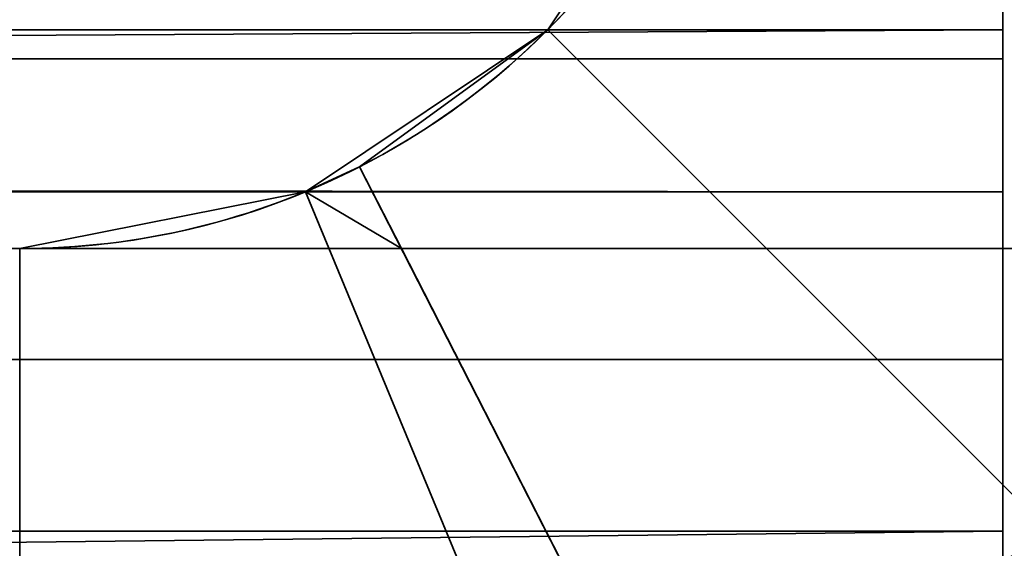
# Model space of a CAD drawing. Header units: millimetres. Extents: x -603 to 3703, y -120 to 249.
# Tile 313 of 656: x 409.42 to 411.5, y 16.17 to 17.28. Entities that reach past the tile are written whole.
import ezdxf

# ---------------------------------------------------------------- set-up
doc = ezdxf.new("R2010")
doc.units = ezdxf.units.MM
doc.layers.add('151', color=7, linetype='Continuous', true_color=0xffffff)

# ---------------------------------------------------------------- blocks, each defined once
blk = doc.blocks.new('UG_SURFACE_001')
at = {"layer": '151', "color": 252, "linetype": 'Continuous', "lineweight": 35}
for points in [[(602.5, -30, 2213.0001), (602.5, 229.8, 2213.0001), (-602.5, 229.8, 2213.0001), (-602.5, -30, 2213.0001)], [(-452.5, -30, 2063), (-452.5, 229.8, 2063), (452.5, 229.8, 2063), (452.5, -30, 2063)]]:
    blk.add_3dface(points, dxfattribs=at)
blk = doc.blocks.new('UG_SURFACE_054')
at = {"layer": '151', "color": 41, "linetype": 'Continuous', "lineweight": 35}
for points in [[(410, 18.3, 2018.5001), (408.5, 16.8, 2017), (403, 16.8, 2011.4999), (403, 18.8, 2011.4999)], [(408.5, 16.8, 2017), (410, 18.3, 2018.5001), (-410, 18.3, 2018.5001), (-408.5, 16.8, 2017)]]:
    blk.add_3dface(points, dxfattribs=at)
blk = doc.blocks.new('UG_SURFACE_065')
at = {"layer": '151', "color": 41, "linetype": 'Continuous', "lineweight": 35}
for points in [[(410, 18.3, -5), (408.5, 16.8, -5), (403, 16.8, -5), (403, 18.8, -5)], [(403, 18.8, 2011.4999), (403, 16.8, 2011.4999), (408.5, 16.8, 2017), (410, 18.3, 2018.5001)], [(408.5, 16.8, -5), (410, 18.3, -5), (410, 18.3, 2018.5001), (408.5, 16.8, 2017)]]:
    blk.add_3dface(points, dxfattribs=at)
blk = doc.blocks.new('UG_SURFACE_069')
at = {"layer": '151', "color": 252, "linetype": 'Continuous', "lineweight": 35}
for points in [[(360.2, 17.2013, 2020.7655), (411.5, 17.2013, 2020.7655), (411.5, 18.38, 2020.9999), (360.2, 18.38, 2020.9999)], [(411.5, 18.38, 2020.9999), (411.5, 17.2013, 2020.7655), (411.5, 17.7754, 2019.3796), (411.5, 18.38, 2019.5)], [(360.2, 17.7754, 2019.3796), (411.5, 17.7754, 2019.3796), (411.5, 17.2628, 2019.0372), (360.2, 17.2628, 2019.0372)], [(411.5, 17.2013, 2020.7655), (411.5, 16.2021, 2020.098), (411.5, 17.2628, 2019.0372), (411.5, 17.7754, 2019.3796)], [(360.2, 16.9732, 2018.6391), (411.5, 17.2628, 2019.0372), (411.5, 16.9203, 2018.5246)], [(360.2, 16.9732, 2018.6391), (360.2, 17.2628, 2019.0372), (411.5, 17.2628, 2019.0372)], [(411.5, 16.9203, 2018.5246), (411.5, 17.2628, 2019.0372), (411.5, 16.2021, 2020.098), (411.5, 15.5345, 2019.0988)], [(360.2, 16.2021, 2020.098), (411.5, 16.2021, 2020.098), (411.5, 17.2013, 2020.7655), (360.2, 17.2013, 2020.7655)], [(411.5, 16.9203, 2018.5246), (357.7, 16.9203, 2018.5246), (360.2, 16.9732, 2018.6391)], [(411.5, 16.8, 2017.92), (357.7, 16.8, 2017.92), (357.7, 16.9203, 2018.5246), (411.5, 16.9203, 2018.5246)], [(411.5, 16.8, 2017.92), (411.5, 16.9203, 2018.5246), (411.5, 15.5345, 2019.0988), (411.5, 15.3, 2017.92)], [(357.7, 16.8, 2017.92), (411.5, 16.8, 2017.92), (360.2, 16.8, 2015.9006)], [(411.5, 16.8, 2017.92), (411.5, 16.8, 2012.5799), (360.2, 16.8, 2012.5799), (360.2, 16.8, 2015.9006)], [(360.2, 16.8, 2012.5799), (411.5, 16.8, 2012.5799), (411.5, 16.5655, 2011.4014), (360.2, 16.5655, 2011.4014)], [(411.5, 15.3, 2017.92), (411.5, 15.3, 2012.5799), (411.5, 16.8, 2012.5799), (411.5, 16.8, 2017.92)], [(411.5, 15.3, 2012.5799), (411.5, 15.1797, 2011.9753), (411.5, 16.5655, 2011.4014), (411.5, 16.8, 2012.5799)], [(360.2, 16.5655, 2011.4014), (411.5, 16.5655, 2011.4014), (411.5, 15.8979, 2010.4022), (360.2, 15.8979, 2010.4022)], [(411.5, 15.8979, 2010.4022), (411.5, 16.5655, 2011.4014), (411.5, 15.1797, 2011.9753), (411.5, 14.8372, 2011.4627)], [(411.5, 16.2021, 2020.098), (360.2, 16.2021, 2020.098), (360.2, 15.6376, 2019.3219)], [(360.2, 15.6376, 2019.3219), (411.5, 15.5345, 2019.0988), (411.5, 16.2021, 2020.098)]]:
    blk.add_3dface(points, dxfattribs=at)
blk = doc.blocks.new('UG_SURFACE_070')
at = {"layer": '151', "color": 252, "linetype": 'Continuous', "lineweight": 35}
for points in [[(412.5, 18.38, 79.2), (412.2655, 17.2013, 79.2), (410.8797, 17.7754, 79.2), (411, 18.38, 79.2)], [(411, 18.38, 372.8), (410.8797, 17.7754, 372.8), (412.2655, 17.2013, 372.8), (412.5, 18.38, 372.8)], [(412.5, 18.38, 389.2), (412.2655, 17.2013, 389.2), (410.8797, 17.7754, 389.2), (411, 18.38, 389.2)], [(411, 18.38, 682.8), (410.8797, 17.7754, 682.8), (412.2655, 17.2013, 682.8), (412.5, 18.38, 682.8)], [(412.5, 18.38, 699.2), (412.2655, 17.2013, 699.2), (410.8797, 17.7754, 699.2), (411, 18.38, 699.2)], [(411, 18.38, 992.8), (410.8797, 17.7754, 992.8), (412.2655, 17.2013, 992.8), (412.5, 18.38, 992.8)], [(412.5, 18.38, 1009.2), (412.2655, 17.2013, 1009.2), (410.8797, 17.7754, 1009.2), (411, 18.38, 1009.2)], [(411, 18.38, 1302.8001), (410.8797, 17.7754, 1302.8001), (412.2655, 17.2013, 1302.8001), (412.5, 18.38, 1302.8001)], [(412.5, 18.38, 1319.2), (412.2655, 17.2013, 1319.2), (410.8797, 17.7754, 1319.2), (411, 18.38, 1319.2)], [(411, 18.38, 1612.8), (410.8797, 17.7754, 1612.8), (412.2655, 17.2013, 1612.8), (412.5, 18.38, 1612.8)], [(412.5, 18.38, 1629.2), (412.2655, 17.2013, 1629.2), (410.8797, 17.7754, 1629.2), (411, 18.38, 1629.2)], [(411, 18.38, 1922.7999), (410.8797, 17.7754, 1922.7999), (412.2655, 17.2013, 1922.7999), (412.5, 18.38, 1922.7999)], [(412.5, 18.38, 1939.2), (412.2655, 17.2013, 1939.2), (410.8797, 17.7754, 1939.2), (411, 18.38, 1939.2)], [(411, 18.38, 62.8), (410.8797, 17.7754, 62.8), (412.2655, 17.2013, 62.8), (412.5, 18.38, 62.8)], [(411, 18.38, 2009.0001), (410.8797, 17.7754, 2009.0001), (412.2655, 17.2013, 2009.0001), (412.5, 18.38, 2009.0001)], [(412.5, 18.38, -7), (412.2655, 17.2013, -7), (410.8797, 17.7754, -7), (411, 18.38, -7)], [(410.5372, 17.2628, 79.2), (410.8797, 17.7754, 79.2), (412.2655, 17.2013, 79.2), (411.5979, 16.2021, 79.2)], [(411.5979, 16.2021, 372.8), (412.2655, 17.2013, 372.8), (410.8797, 17.7754, 372.8), (410.5372, 17.2628, 372.8)], [(410.5372, 17.2628, 389.2), (410.8797, 17.7754, 389.2), (412.2655, 17.2013, 389.2), (411.5979, 16.2021, 389.2)], [(411.5979, 16.2021, 682.8), (412.2655, 17.2013, 682.8), (410.8797, 17.7754, 682.8), (410.5372, 17.2628, 682.8)], [(410.5372, 17.2628, 699.2), (410.8797, 17.7754, 699.2), (412.2655, 17.2013, 699.2), (411.5979, 16.2021, 699.2)], [(411.5979, 16.2021, 992.8), (412.2655, 17.2013, 992.8), (410.8797, 17.7754, 992.8), (410.5372, 17.2628, 992.8)], [(410.5372, 17.2628, 1009.2), (410.8797, 17.7754, 1009.2), (412.2655, 17.2013, 1009.2), (411.5979, 16.2021, 1009.2)], [(411.5979, 16.2021, 1302.8001), (412.2655, 17.2013, 1302.8001), (410.8797, 17.7754, 1302.8001), (410.5372, 17.2628, 1302.8001)], [(410.5372, 17.2628, 1319.2), (410.8797, 17.7754, 1319.2), (412.2655, 17.2013, 1319.2), (411.5979, 16.2021, 1319.2)], [(411.5979, 16.2021, 1612.8), (412.2655, 17.2013, 1612.8), (410.8797, 17.7754, 1612.8), (410.5372, 17.2628, 1612.8)], [(410.5372, 17.2628, 1629.2), (410.8797, 17.7754, 1629.2), (412.2655, 17.2013, 1629.2), (411.5979, 16.2021, 1629.2)], [(411.5979, 16.2021, 1922.7999), (412.2655, 17.2013, 1922.7999), (410.8797, 17.7754, 1922.7999), (410.5372, 17.2628, 1922.7999)], [(410.5372, 17.2628, 1939.2), (410.8797, 17.7754, 1939.2), (412.2655, 17.2013, 1939.2), (411.5979, 16.2021, 1939.2)], [(411.5979, 16.2021, 62.8), (412.2655, 17.2013, 62.8), (410.8797, 17.7754, 62.8), (410.5372, 17.2628, 62.8)], [(410.5372, 17.2628, 1939.2), (410.5372, 17.2628, 2009.0001), (410.8797, 17.7754, 2009.0001), (410.8797, 17.7754, 1939.2)], [(410.8797, 17.7754, 62.8), (410.8797, 17.7754, -7), (410.5372, 17.2628, -7), (410.5372, 17.2628, 62.8)], [(410.5372, 17.2628, 1629.2), (410.5372, 17.2628, 1686.42), (410.8797, 17.7754, 1686.42), (410.8797, 17.7754, 1629.2)], [(410.8797, 17.7754, 1922.7999), (410.8797, 17.7754, 1865.58), (410.5372, 17.2628, 1865.58), (410.5372, 17.2628, 1922.7999)], [(410.5372, 17.2628, 1686.42), (410.5372, 17.2628, 1746.14), (410.8797, 17.7754, 1746.14), (410.8797, 17.7754, 1686.42)], [(410.5372, 17.2628, 1746.14), (410.5372, 17.2628, 1805.86), (410.8797, 17.7754, 1805.86), (410.8797, 17.7754, 1746.14)], [(410.5372, 17.2628, 1805.86), (410.5372, 17.2628, 1865.58), (410.8797, 17.7754, 1865.58), (410.8797, 17.7754, 1805.86)], [(410.5372, 17.2628, 1319.2), (410.5372, 17.2628, 1376.42), (410.8797, 17.7754, 1376.42), (410.8797, 17.7754, 1319.2)], [(410.8797, 17.7754, 1612.8), (410.8797, 17.7754, 1555.58), (410.5372, 17.2628, 1555.58), (410.5372, 17.2628, 1612.8)], [(410.5372, 17.2628, 1376.42), (410.5372, 17.2628, 1436.1399), (410.8797, 17.7754, 1436.1399), (410.8797, 17.7754, 1376.42)], [(410.5372, 17.2628, 1436.1399), (410.5372, 17.2628, 1495.86), (410.8797, 17.7754, 1495.86), (410.8797, 17.7754, 1436.1399)], [(410.5372, 17.2628, 1495.86), (410.5372, 17.2628, 1555.58), (410.8797, 17.7754, 1555.58), (410.8797, 17.7754, 1495.86)], [(410.5372, 17.2628, 1009.2), (410.5372, 17.2628, 1066.42), (410.8797, 17.7754, 1066.42), (410.8797, 17.7754, 1009.2)], [(410.8797, 17.7754, 1302.8001), (410.8797, 17.7754, 1245.58), (410.5372, 17.2628, 1245.58), (410.5372, 17.2628, 1302.8001)], [(410.5372, 17.2628, 1066.42), (410.5372, 17.2628, 1126.14), (410.8797, 17.7754, 1126.14), (410.8797, 17.7754, 1066.42)], [(410.5372, 17.2628, 1126.14), (410.5372, 17.2628, 1185.86), (410.8797, 17.7754, 1185.86), (410.8797, 17.7754, 1126.14)], [(410.5372, 17.2628, 1185.86), (410.5372, 17.2628, 1245.58), (410.8797, 17.7754, 1245.58), (410.8797, 17.7754, 1185.86)], [(410.5372, 17.2628, 699.2), (410.5372, 17.2628, 756.42), (410.8797, 17.7754, 756.42), (410.8797, 17.7754, 699.2)], [(410.8797, 17.7754, 992.8), (410.8797, 17.7754, 935.58), (410.5372, 17.2628, 935.58), (410.5372, 17.2628, 992.8)], [(410.5372, 17.2628, 756.42), (410.5372, 17.2628, 816.14), (410.8797, 17.7754, 816.14), (410.8797, 17.7754, 756.42)], [(410.5372, 17.2628, 816.14), (410.5372, 17.2628, 875.86), (410.8797, 17.7754, 875.86), (410.8797, 17.7754, 816.14)], [(410.5372, 17.2628, 875.86), (410.5372, 17.2628, 935.58), (410.8797, 17.7754, 935.58), (410.8797, 17.7754, 875.86)], [(410.5372, 17.2628, 389.2), (410.5372, 17.2628, 446.42), (410.8797, 17.7754, 446.42), (410.8797, 17.7754, 389.2)], [(410.8797, 17.7754, 682.8), (410.8797, 17.7754, 625.58), (410.5372, 17.2628, 625.58), (410.5372, 17.2628, 682.8)], [(410.5372, 17.2628, 446.42), (410.5372, 17.2628, 506.14), (410.8797, 17.7754, 506.14), (410.8797, 17.7754, 446.42)], [(410.5372, 17.2628, 506.14), (410.5372, 17.2628, 565.86), (410.8797, 17.7754, 565.86), (410.8797, 17.7754, 506.14)], [(410.5372, 17.2628, 565.86), (410.5372, 17.2628, 625.58), (410.8797, 17.7754, 625.58), (410.8797, 17.7754, 565.86)], [(410.5372, 17.2628, 79.2), (410.5372, 17.2628, 136.42), (410.8797, 17.7754, 136.42), (410.8797, 17.7754, 79.2)], [(410.8797, 17.7754, 372.8), (410.8797, 17.7754, 315.58), (410.5372, 17.2628, 315.58), (410.5372, 17.2628, 372.8)], [(410.5372, 17.2628, 136.42), (410.5372, 17.2628, 196.14), (410.8797, 17.7754, 196.14), (410.8797, 17.7754, 136.42)], [(410.5372, 17.2628, 196.14), (410.5372, 17.2628, 255.86), (410.8797, 17.7754, 255.86), (410.8797, 17.7754, 196.14)], [(410.5372, 17.2628, 255.86), (410.5372, 17.2628, 315.58), (410.8797, 17.7754, 315.58), (410.8797, 17.7754, 255.86)], [(410.8797, 17.7754, 2009.0001), (410.5372, 17.2628, 2009.0001), (411.5979, 16.2021, 2009.0001), (412.2655, 17.2013, 2009.0001)], [(412.2655, 17.2013, -7), (411.5979, 16.2021, -7), (410.5372, 17.2628, -7), (410.8797, 17.7754, -7)], [(410.1392, 16.9732, 1939.2), (410.0246, 16.9203, 2009.0001), (410.5372, 17.2628, 2009.0001)], [(410.1392, 16.9732, 62.8), (410.5372, 17.2628, -7), (410.0246, 16.9203, -7)], [(410.1392, 16.9732, 1922.7999), (410.5372, 17.2628, 1865.58), (410.0246, 16.9203, 1865.58)], [(410.1392, 16.9732, 1629.2), (410.0246, 16.9203, 1686.42), (410.5372, 17.2628, 1686.42)], [(410.0246, 16.9203, 1686.42), (410.0246, 16.9203, 1746.14), (410.5372, 17.2628, 1746.14), (410.5372, 17.2628, 1686.42)], [(410.0246, 16.9203, 1746.14), (410.0246, 16.9203, 1805.86), (410.5372, 17.2628, 1805.86), (410.5372, 17.2628, 1746.14)], [(410.0246, 16.9203, 1805.86), (410.0246, 16.9203, 1865.58), (410.5372, 17.2628, 1865.58), (410.5372, 17.2628, 1805.86)], [(410.1392, 16.9732, 1612.8), (410.5372, 17.2628, 1555.58), (410.0246, 16.9203, 1555.58)], [(410.1392, 16.9732, 1319.2), (410.0246, 16.9203, 1376.42), (410.5372, 17.2628, 1376.42)], [(410.0246, 16.9203, 1376.42), (410.0246, 16.9203, 1436.1399), (410.5372, 17.2628, 1436.1399), (410.5372, 17.2628, 1376.42)], [(410.0246, 16.9203, 1436.1399), (410.0246, 16.9203, 1495.86), (410.5372, 17.2628, 1495.86), (410.5372, 17.2628, 1436.1399)], [(410.0246, 16.9203, 1495.86), (410.0246, 16.9203, 1555.58), (410.5372, 17.2628, 1555.58), (410.5372, 17.2628, 1495.86)], [(410.1392, 16.9732, 1302.8001), (410.5372, 17.2628, 1245.58), (410.0246, 16.9203, 1245.58)], [(410.1392, 16.9732, 1009.2), (410.0246, 16.9203, 1066.42), (410.5372, 17.2628, 1066.42)], [(410.0246, 16.9203, 1066.42), (410.0246, 16.9203, 1126.14), (410.5372, 17.2628, 1126.14), (410.5372, 17.2628, 1066.42)], [(410.0246, 16.9203, 1126.14), (410.0246, 16.9203, 1185.86), (410.5372, 17.2628, 1185.86), (410.5372, 17.2628, 1126.14)], [(410.0246, 16.9203, 1185.86), (410.0246, 16.9203, 1245.58), (410.5372, 17.2628, 1245.58), (410.5372, 17.2628, 1185.86)], [(410.1392, 16.9732, 992.8), (410.5372, 17.2628, 935.58), (410.0246, 16.9203, 935.58)], [(410.1392, 16.9732, 699.2), (410.0246, 16.9203, 756.42), (410.5372, 17.2628, 756.42)], [(410.0246, 16.9203, 756.42), (410.0246, 16.9203, 816.14), (410.5372, 17.2628, 816.14), (410.5372, 17.2628, 756.42)], [(410.0246, 16.9203, 816.14), (410.0246, 16.9203, 875.86), (410.5372, 17.2628, 875.86), (410.5372, 17.2628, 816.14)], [(410.0246, 16.9203, 875.86), (410.0246, 16.9203, 935.58), (410.5372, 17.2628, 935.58), (410.5372, 17.2628, 875.86)], [(410.1392, 16.9732, 682.8), (410.5372, 17.2628, 625.58), (410.0246, 16.9203, 625.58)], [(410.1392, 16.9732, 389.2), (410.0246, 16.9203, 446.42), (410.5372, 17.2628, 446.42)], [(410.0246, 16.9203, 446.42), (410.0246, 16.9203, 506.14), (410.5372, 17.2628, 506.14), (410.5372, 17.2628, 446.42)], [(410.0246, 16.9203, 506.14), (410.0246, 16.9203, 565.86), (410.5372, 17.2628, 565.86), (410.5372, 17.2628, 506.14)], [(410.0246, 16.9203, 565.86), (410.0246, 16.9203, 625.58), (410.5372, 17.2628, 625.58), (410.5372, 17.2628, 565.86)], [(410.1392, 16.9732, 372.8), (410.5372, 17.2628, 315.58), (410.0246, 16.9203, 315.58)], [(410.1392, 16.9732, 79.2), (410.0246, 16.9203, 136.42), (410.5372, 17.2628, 136.42)], [(410.0246, 16.9203, 136.42), (410.0246, 16.9203, 196.14), (410.5372, 17.2628, 196.14), (410.5372, 17.2628, 136.42)], [(410.0246, 16.9203, 196.14), (410.0246, 16.9203, 255.86), (410.5372, 17.2628, 255.86), (410.5372, 17.2628, 196.14)], [(410.0246, 16.9203, 255.86), (410.0246, 16.9203, 315.58), (410.5372, 17.2628, 315.58), (410.5372, 17.2628, 255.86)], [(410.5987, 15.5345, 2009.0001), (411.5979, 16.2021, 2009.0001), (410.5372, 17.2628, 2009.0001), (410.0246, 16.9203, 2009.0001)], [(410.0246, 16.9203, -7), (410.5372, 17.2628, -7), (411.5979, 16.2021, -7), (410.5987, 15.5345, -7)], [(411.5979, 16.2021, 79.2), (410.822, 15.6376, 79.2), (410.1392, 16.9732, 79.2), (410.5372, 17.2628, 79.2)], [(410.5372, 17.2628, 372.8), (410.1392, 16.9732, 372.8), (410.822, 15.6376, 372.8), (411.5979, 16.2021, 372.8)], [(411.5979, 16.2021, 389.2), (410.822, 15.6376, 389.2), (410.1392, 16.9732, 389.2), (410.5372, 17.2628, 389.2)], [(410.5372, 17.2628, 682.8), (410.1392, 16.9732, 682.8), (410.822, 15.6376, 682.8), (411.5979, 16.2021, 682.8)], [(411.5979, 16.2021, 699.2), (410.822, 15.6376, 699.2), (410.1392, 16.9732, 699.2), (410.5372, 17.2628, 699.2)], [(410.5372, 17.2628, 992.8), (410.1392, 16.9732, 992.8), (410.822, 15.6376, 992.8), (411.5979, 16.2021, 992.8)], [(411.5979, 16.2021, 1009.2), (410.822, 15.6376, 1009.2), (410.1392, 16.9732, 1009.2), (410.5372, 17.2628, 1009.2)], [(410.5372, 17.2628, 1302.8001), (410.1392, 16.9732, 1302.8001), (410.822, 15.6376, 1302.8001), (411.5979, 16.2021, 1302.8001)], [(411.5979, 16.2021, 1319.2), (410.822, 15.6376, 1319.2), (410.1392, 16.9732, 1319.2), (410.5372, 17.2628, 1319.2)], [(410.5372, 17.2628, 1612.8), (410.1392, 16.9732, 1612.8), (410.822, 15.6376, 1612.8), (411.5979, 16.2021, 1612.8)], [(411.5979, 16.2021, 1629.2), (410.822, 15.6376, 1629.2), (410.1392, 16.9732, 1629.2), (410.5372, 17.2628, 1629.2)], [(410.5372, 17.2628, 1922.7999), (410.1392, 16.9732, 1922.7999), (410.822, 15.6376, 1922.7999), (411.5979, 16.2021, 1922.7999)], [(411.5979, 16.2021, 1939.2), (410.822, 15.6376, 1939.2), (410.1392, 16.9732, 1939.2), (410.5372, 17.2628, 1939.2)], [(410.5372, 17.2628, 62.8), (410.1392, 16.9732, 62.8), (410.822, 15.6376, 62.8), (411.5979, 16.2021, 62.8)], [(410.5372, 17.2628, 2009.0001), (410.5372, 17.2628, 1939.2), (410.1392, 16.9732, 1939.2)], [(410.1392, 16.9732, 62.8), (410.5372, 17.2628, 62.8), (410.5372, 17.2628, -7)], [(410.1392, 16.9732, 1922.7999), (410.5372, 17.2628, 1922.7999), (410.5372, 17.2628, 1865.58)], [(410.5372, 17.2628, 1686.42), (410.5372, 17.2628, 1629.2), (410.1392, 16.9732, 1629.2)], [(410.1392, 16.9732, 1612.8), (410.5372, 17.2628, 1612.8), (410.5372, 17.2628, 1555.58)], [(410.5372, 17.2628, 1376.42), (410.5372, 17.2628, 1319.2), (410.1392, 16.9732, 1319.2)], [(410.1392, 16.9732, 1302.8001), (410.5372, 17.2628, 1302.8001), (410.5372, 17.2628, 1245.58)], [(410.5372, 17.2628, 1066.42), (410.5372, 17.2628, 1009.2), (410.1392, 16.9732, 1009.2)], [(410.1392, 16.9732, 992.8), (410.5372, 17.2628, 992.8), (410.5372, 17.2628, 935.58)], [(410.5372, 17.2628, 756.42), (410.5372, 17.2628, 699.2), (410.1392, 16.9732, 699.2)], [(410.1392, 16.9732, 682.8), (410.5372, 17.2628, 682.8), (410.5372, 17.2628, 625.58)], [(410.5372, 17.2628, 446.42), (410.5372, 17.2628, 389.2), (410.1392, 16.9732, 389.2)], [(410.1392, 16.9732, 372.8), (410.5372, 17.2628, 372.8), (410.5372, 17.2628, 315.58)], [(410.5372, 17.2628, 136.42), (410.5372, 17.2628, 79.2), (410.1392, 16.9732, 79.2)], [(410.1392, 16.9732, 1939.2), (410.1392, 16.9732, 1936.7), (410.0246, 16.9203, 1936.7), (410.0246, 16.9203, 2009.0001)], [(410.0246, 16.9203, 1936.7), (410.1392, 16.9732, 1936.7), (410.2277, 16.8, 1936.7)], [(410.0246, 16.9203, -7), (410.0246, 16.9203, 65.3), (410.1392, 16.9732, 62.8)], [(410.0246, 16.9203, 65.3), (410.1392, 16.9732, 65.3), (410.1392, 16.9732, 62.8)], [(410.2277, 16.8, 65.3), (410.1392, 16.9732, 65.3), (410.0246, 16.9203, 65.3)], [(410.0246, 16.9203, 1626.7), (410.1392, 16.9732, 1626.7), (410.2277, 16.8, 1626.7)], [(410.0246, 16.9203, 1865.58), (410.0246, 16.9203, 1925.3), (410.1392, 16.9732, 1922.7999)], [(410.0246, 16.9203, 1925.3), (410.1392, 16.9732, 1925.3), (410.1392, 16.9732, 1922.7999)], [(410.1392, 16.9732, 1629.2), (410.1392, 16.9732, 1626.7), (410.0246, 16.9203, 1626.7), (410.0246, 16.9203, 1686.42)], [(410.2277, 16.8, 1925.3), (410.1392, 16.9732, 1925.3), (410.0246, 16.9203, 1925.3)], [(410.0246, 16.9203, 1316.7), (410.1392, 16.9732, 1316.7), (410.2277, 16.8, 1316.7)], [(410.0246, 16.9203, 1555.58), (410.0246, 16.9203, 1615.3001), (410.1392, 16.9732, 1612.8)], [(410.0246, 16.9203, 1615.3001), (410.1392, 16.9732, 1615.3001), (410.1392, 16.9732, 1612.8)], [(410.1392, 16.9732, 1319.2), (410.1392, 16.9732, 1316.7), (410.0246, 16.9203, 1316.7), (410.0246, 16.9203, 1376.42)], [(410.2277, 16.8, 1615.3001), (410.1392, 16.9732, 1615.3001), (410.0246, 16.9203, 1615.3001)], [(410.0246, 16.9203, 1006.7), (410.1392, 16.9732, 1006.7), (410.2277, 16.8, 1006.7)], [(410.0246, 16.9203, 1245.58), (410.0246, 16.9203, 1305.3), (410.1392, 16.9732, 1302.8001)], [(410.0246, 16.9203, 1305.3), (410.1392, 16.9732, 1305.3), (410.1392, 16.9732, 1302.8001)], [(410.1392, 16.9732, 1009.2), (410.1392, 16.9732, 1006.7), (410.0246, 16.9203, 1006.7), (410.0246, 16.9203, 1066.42)], [(410.2277, 16.8, 1305.3), (410.1392, 16.9732, 1305.3), (410.0246, 16.9203, 1305.3)], [(410.0246, 16.9203, 696.7), (410.1392, 16.9732, 696.7), (410.2277, 16.8, 696.7)], [(410.0246, 16.9203, 935.58), (410.0246, 16.9203, 995.3), (410.1392, 16.9732, 992.8)], [(410.0246, 16.9203, 995.3), (410.1392, 16.9732, 995.3), (410.1392, 16.9732, 992.8)], [(410.1392, 16.9732, 699.2), (410.1392, 16.9732, 696.7), (410.0246, 16.9203, 696.7), (410.0246, 16.9203, 756.42)], [(410.2277, 16.8, 995.3), (410.1392, 16.9732, 995.3), (410.0246, 16.9203, 995.3)], [(410.0246, 16.9203, 386.7), (410.1392, 16.9732, 386.7), (410.2277, 16.8, 386.7)], [(410.0246, 16.9203, 625.58), (410.0246, 16.9203, 685.3), (410.1392, 16.9732, 682.8)], [(410.0246, 16.9203, 685.3), (410.1392, 16.9732, 685.3), (410.1392, 16.9732, 682.8)], [(410.1392, 16.9732, 389.2), (410.1392, 16.9732, 386.7), (410.0246, 16.9203, 386.7), (410.0246, 16.9203, 446.42)], [(410.2277, 16.8, 685.3), (410.1392, 16.9732, 685.3), (410.0246, 16.9203, 685.3)], [(410.0246, 16.9203, 76.7), (410.1392, 16.9732, 76.7), (410.2277, 16.8, 76.7)], [(410.0246, 16.9203, 315.58), (410.0246, 16.9203, 375.3), (410.1392, 16.9732, 372.8)], [(410.0246, 16.9203, 375.3), (410.1392, 16.9732, 375.3), (410.1392, 16.9732, 372.8)], [(410.1392, 16.9732, 79.2), (410.1392, 16.9732, 76.7), (410.0246, 16.9203, 76.7), (410.0246, 16.9203, 136.42)], [(410.2277, 16.8, 375.3), (410.1392, 16.9732, 375.3), (410.0246, 16.9203, 375.3)], [(410.1392, 16.9732, 1939.2), (410.822, 15.6376, 1939.2), (410.822, 15.6376, 1936.7), (410.2277, 16.8, 1936.7)], [(410.2277, 16.8, 1936.7), (410.1392, 16.9732, 1936.7), (410.1392, 16.9732, 1939.2)], [(410.1392, 16.9732, 62.8), (410.1392, 16.9732, 65.3), (410.2277, 16.8, 65.3)], [(410.2277, 16.8, 65.3), (410.822, 15.6376, 65.3), (410.822, 15.6376, 62.8), (410.1392, 16.9732, 62.8)], [(410.1392, 16.9732, 1629.2), (410.822, 15.6376, 1629.2), (410.822, 15.6376, 1626.7), (410.2277, 16.8, 1626.7)], [(410.2277, 16.8, 1626.7), (410.1392, 16.9732, 1626.7), (410.1392, 16.9732, 1629.2)], [(410.1392, 16.9732, 1922.7999), (410.1392, 16.9732, 1925.3), (410.2277, 16.8, 1925.3)], [(410.2277, 16.8, 1925.3), (410.822, 15.6376, 1925.3), (410.822, 15.6376, 1922.7999), (410.1392, 16.9732, 1922.7999)], [(410.1392, 16.9732, 1319.2), (410.822, 15.6376, 1319.2), (410.822, 15.6376, 1316.7), (410.2277, 16.8, 1316.7)], [(410.2277, 16.8, 1316.7), (410.1392, 16.9732, 1316.7), (410.1392, 16.9732, 1319.2)], [(410.1392, 16.9732, 1612.8), (410.1392, 16.9732, 1615.3001), (410.2277, 16.8, 1615.3001)], [(410.2277, 16.8, 1615.3001), (410.822, 15.6376, 1615.3001), (410.822, 15.6376, 1612.8), (410.1392, 16.9732, 1612.8)], [(410.1392, 16.9732, 1009.2), (410.822, 15.6376, 1009.2), (410.822, 15.6376, 1006.7), (410.2277, 16.8, 1006.7)], [(410.2277, 16.8, 1006.7), (410.1392, 16.9732, 1006.7), (410.1392, 16.9732, 1009.2)], [(410.1392, 16.9732, 1302.8001), (410.1392, 16.9732, 1305.3), (410.2277, 16.8, 1305.3)], [(410.2277, 16.8, 1305.3), (410.822, 15.6376, 1305.3), (410.822, 15.6376, 1302.8001), (410.1392, 16.9732, 1302.8001)], [(410.1392, 16.9732, 699.2), (410.822, 15.6376, 699.2), (410.822, 15.6376, 696.7), (410.2277, 16.8, 696.7)], [(410.2277, 16.8, 696.7), (410.1392, 16.9732, 696.7), (410.1392, 16.9732, 699.2)], [(410.1392, 16.9732, 992.8), (410.1392, 16.9732, 995.3), (410.2277, 16.8, 995.3)], [(410.2277, 16.8, 995.3), (410.822, 15.6376, 995.3), (410.822, 15.6376, 992.8), (410.1392, 16.9732, 992.8)], [(410.1392, 16.9732, 389.2), (410.822, 15.6376, 389.2), (410.822, 15.6376, 386.7), (410.2277, 16.8, 386.7)], [(410.2277, 16.8, 386.7), (410.1392, 16.9732, 386.7), (410.1392, 16.9732, 389.2)], [(410.1392, 16.9732, 682.8), (410.1392, 16.9732, 685.3), (410.2277, 16.8, 685.3)], [(410.2277, 16.8, 685.3), (410.822, 15.6376, 685.3), (410.822, 15.6376, 682.8), (410.1392, 16.9732, 682.8)], [(410.1392, 16.9732, 79.2), (410.822, 15.6376, 79.2), (410.822, 15.6376, 76.7), (410.2277, 16.8, 76.7)], [(410.2277, 16.8, 76.7), (410.1392, 16.9732, 76.7), (410.1392, 16.9732, 79.2)], [(410.1392, 16.9732, 372.8), (410.1392, 16.9732, 375.3), (410.2277, 16.8, 375.3)], [(410.2277, 16.8, 375.3), (410.822, 15.6376, 375.3), (410.822, 15.6376, 372.8), (410.1392, 16.9732, 372.8)], [(409.42, 16.8, 1936.7), (409.42, 16.8, 2009.0001), (410.0246, 16.9203, 2009.0001), (410.0246, 16.9203, 1936.7)], [(410.2277, 16.8, 1936.7), (409.42, 16.8, 1936.7), (410.0246, 16.9203, 1936.7)], [(409.42, 16.8, -7), (409.42, 16.8, 65.3), (410.0246, 16.9203, 65.3), (410.0246, 16.9203, -7)], [(410.0246, 16.9203, 65.3), (409.42, 16.8, 65.3), (410.2277, 16.8, 65.3)], [(410.2277, 16.8, 1626.7), (409.42, 16.8, 1626.7), (410.0246, 16.9203, 1626.7)], [(409.42, 16.8, 1626.7), (409.42, 16.8, 1686.42), (410.0246, 16.9203, 1686.42), (410.0246, 16.9203, 1626.7)], [(409.42, 16.8, 1686.42), (409.42, 16.8, 1746.14), (410.0246, 16.9203, 1746.14), (410.0246, 16.9203, 1686.42)], [(409.42, 16.8, 1746.14), (409.42, 16.8, 1805.86), (410.0246, 16.9203, 1805.86), (410.0246, 16.9203, 1746.14)], [(409.42, 16.8, 1805.86), (409.42, 16.8, 1865.58), (410.0246, 16.9203, 1865.58), (410.0246, 16.9203, 1805.86)], [(409.42, 16.8, 1865.58), (409.42, 16.8, 1925.3), (410.0246, 16.9203, 1925.3), (410.0246, 16.9203, 1865.58)], [(410.0246, 16.9203, 1925.3), (409.42, 16.8, 1925.3), (410.2277, 16.8, 1925.3)], [(410.2277, 16.8, 1316.7), (409.42, 16.8, 1316.7), (410.0246, 16.9203, 1316.7)], [(409.42, 16.8, 1316.7), (409.42, 16.8, 1376.42), (410.0246, 16.9203, 1376.42), (410.0246, 16.9203, 1316.7)], [(409.42, 16.8, 1376.42), (409.42, 16.8, 1436.1399), (410.0246, 16.9203, 1436.1399), (410.0246, 16.9203, 1376.42)], [(409.42, 16.8, 1436.1399), (409.42, 16.8, 1495.86), (410.0246, 16.9203, 1495.86), (410.0246, 16.9203, 1436.1399)], [(409.42, 16.8, 1495.86), (409.42, 16.8, 1555.58), (410.0246, 16.9203, 1555.58), (410.0246, 16.9203, 1495.86)], [(409.42, 16.8, 1555.58), (409.42, 16.8, 1615.3001), (410.0246, 16.9203, 1615.3001), (410.0246, 16.9203, 1555.58)], [(410.0246, 16.9203, 1615.3001), (409.42, 16.8, 1615.3001), (410.2277, 16.8, 1615.3001)], [(410.2277, 16.8, 1006.7), (409.42, 16.8, 1006.7), (410.0246, 16.9203, 1006.7)], [(409.42, 16.8, 1006.7), (409.42, 16.8, 1066.42), (410.0246, 16.9203, 1066.42), (410.0246, 16.9203, 1006.7)], [(409.42, 16.8, 1066.42), (409.42, 16.8, 1126.14), (410.0246, 16.9203, 1126.14), (410.0246, 16.9203, 1066.42)], [(409.42, 16.8, 1126.14), (409.42, 16.8, 1185.86), (410.0246, 16.9203, 1185.86), (410.0246, 16.9203, 1126.14)], [(409.42, 16.8, 1185.86), (409.42, 16.8, 1245.58), (410.0246, 16.9203, 1245.58), (410.0246, 16.9203, 1185.86)], [(409.42, 16.8, 1245.58), (409.42, 16.8, 1305.3), (410.0246, 16.9203, 1305.3), (410.0246, 16.9203, 1245.58)], [(410.0246, 16.9203, 1305.3), (409.42, 16.8, 1305.3), (410.2277, 16.8, 1305.3)], [(410.2277, 16.8, 696.7), (409.42, 16.8, 696.7), (410.0246, 16.9203, 696.7)], [(409.42, 16.8, 696.7), (409.42, 16.8, 756.42), (410.0246, 16.9203, 756.42), (410.0246, 16.9203, 696.7)], [(409.42, 16.8, 756.42), (409.42, 16.8, 816.14), (410.0246, 16.9203, 816.14), (410.0246, 16.9203, 756.42)], [(409.42, 16.8, 816.14), (409.42, 16.8, 875.86), (410.0246, 16.9203, 875.86), (410.0246, 16.9203, 816.14)], [(409.42, 16.8, 875.86), (409.42, 16.8, 935.58), (410.0246, 16.9203, 935.58), (410.0246, 16.9203, 875.86)], [(409.42, 16.8, 935.58), (409.42, 16.8, 995.3), (410.0246, 16.9203, 995.3), (410.0246, 16.9203, 935.58)], [(410.0246, 16.9203, 995.3), (409.42, 16.8, 995.3), (410.2277, 16.8, 995.3)], [(410.2277, 16.8, 386.7), (409.42, 16.8, 386.7), (410.0246, 16.9203, 386.7)], [(409.42, 16.8, 386.7), (409.42, 16.8, 446.42), (410.0246, 16.9203, 446.42), (410.0246, 16.9203, 386.7)], [(409.42, 16.8, 446.42), (409.42, 16.8, 506.14), (410.0246, 16.9203, 506.14), (410.0246, 16.9203, 446.42)], [(409.42, 16.8, 506.14), (409.42, 16.8, 565.86), (410.0246, 16.9203, 565.86), (410.0246, 16.9203, 506.14)], [(409.42, 16.8, 565.86), (409.42, 16.8, 625.58), (410.0246, 16.9203, 625.58), (410.0246, 16.9203, 565.86)], [(409.42, 16.8, 625.58), (409.42, 16.8, 685.3), (410.0246, 16.9203, 685.3), (410.0246, 16.9203, 625.58)], [(410.0246, 16.9203, 685.3), (409.42, 16.8, 685.3), (410.2277, 16.8, 685.3)], [(410.2277, 16.8, 76.7), (409.42, 16.8, 76.7), (410.0246, 16.9203, 76.7)], [(409.42, 16.8, 76.7), (409.42, 16.8, 136.42), (410.0246, 16.9203, 136.42), (410.0246, 16.9203, 76.7)], [(409.42, 16.8, 136.42), (409.42, 16.8, 196.14), (410.0246, 16.9203, 196.14), (410.0246, 16.9203, 136.42)], [(409.42, 16.8, 196.14), (409.42, 16.8, 255.86), (410.0246, 16.9203, 255.86), (410.0246, 16.9203, 196.14)], [(409.42, 16.8, 255.86), (409.42, 16.8, 315.58), (410.0246, 16.9203, 315.58), (410.0246, 16.9203, 255.86)], [(409.42, 16.8, 315.58), (409.42, 16.8, 375.3), (410.0246, 16.9203, 375.3), (410.0246, 16.9203, 315.58)], [(410.0246, 16.9203, 375.3), (409.42, 16.8, 375.3), (410.2277, 16.8, 375.3)], [(409.42, 15.3, 2009.0001), (410.5987, 15.5345, 2009.0001), (410.0246, 16.9203, 2009.0001), (409.42, 16.8, 2009.0001)], [(409.42, 16.8, -7), (410.0246, 16.9203, -7), (410.5987, 15.5345, -7), (409.42, 15.3, -7)], [(409.42, 16.8, 2009.0001), (404.08, 16.8, 2009.0001), (404.08, 15.3, 2009.0001), (409.42, 15.3, 2009.0001)], [(409.42, 15.3, -7), (404.08, 15.3, -7), (404.08, 16.8, -7), (409.42, 16.8, -7)], [(404.08, 16.8, 1629.2), (404.08, 16.8, 1922.7999), (409.42, 16.8, 1805.86), (409.42, 16.8, 1746.14)], [(404.08, 16.8, 1922.7999), (407.4006, 16.8, 1922.7999), (409.42, 16.8, 1865.58), (409.42, 16.8, 1805.86)], [(409.42, 16.8, 1746.14), (409.42, 16.8, 1686.42), (407.4006, 16.8, 1629.2), (404.08, 16.8, 1629.2)], [(404.08, 16.8, 1319.2), (404.08, 16.8, 1612.8), (409.42, 16.8, 1495.86), (409.42, 16.8, 1436.1399)], [(404.08, 16.8, 1612.8), (407.4006, 16.8, 1612.8), (409.42, 16.8, 1555.58), (409.42, 16.8, 1495.86)], [(409.42, 16.8, 1436.1399), (409.42, 16.8, 1376.42), (407.4006, 16.8, 1319.2), (404.08, 16.8, 1319.2)], [(404.08, 16.8, 1009.2), (404.08, 16.8, 1302.8001), (409.42, 16.8, 1185.86), (409.42, 16.8, 1126.14)], [(404.08, 16.8, 1302.8001), (407.4006, 16.8, 1302.8001), (409.42, 16.8, 1245.58), (409.42, 16.8, 1185.86)], [(409.42, 16.8, 1126.14), (409.42, 16.8, 1066.42), (407.4006, 16.8, 1009.2), (404.08, 16.8, 1009.2)], [(404.08, 16.8, 699.2), (404.08, 16.8, 992.8), (409.42, 16.8, 875.86), (409.42, 16.8, 816.14)], [(404.08, 16.8, 992.8), (407.4006, 16.8, 992.8), (409.42, 16.8, 935.58), (409.42, 16.8, 875.86)], [(409.42, 16.8, 816.14), (409.42, 16.8, 756.42), (407.4006, 16.8, 699.2), (404.08, 16.8, 699.2)], [(404.08, 16.8, 389.2), (404.08, 16.8, 682.8), (409.42, 16.8, 565.86), (409.42, 16.8, 506.14)], [(404.08, 16.8, 682.8), (407.4006, 16.8, 682.8), (409.42, 16.8, 625.58), (409.42, 16.8, 565.86)], [(409.42, 16.8, 506.14), (409.42, 16.8, 446.42), (407.4006, 16.8, 389.2), (404.08, 16.8, 389.2)], [(404.08, 16.8, 79.2), (404.08, 16.8, 372.8), (409.42, 16.8, 255.86), (409.42, 16.8, 196.14)], [(404.08, 16.8, 372.8), (407.4006, 16.8, 372.8), (409.42, 16.8, 315.58), (409.42, 16.8, 255.86)], [(409.42, 16.8, -7), (404.08, 16.8, -7), (404.08, 16.8, 62.8), (407.4006, 16.8, 62.8)], [(409.42, 16.8, 196.14), (409.42, 16.8, 136.42), (407.4006, 16.8, 79.2), (404.08, 16.8, 79.2)], [(407.4006, 16.8, 1939.2), (404.08, 16.8, 1939.2), (404.08, 16.8, 2009.0001), (409.42, 16.8, 2009.0001)], [(407.4006, 16.8, 1939.2), (409.42, 16.8, 2009.0001), (409.42, 16.8, 1936.7)], [(409.42, 16.8, 1936.7), (409.42, 16.8, 1925.3), (407.4006, 16.8, 1939.2)], [(407.4006, 16.8, 1612.8), (409.42, 16.8, 1626.7), (409.42, 16.8, 1615.3001)], [(409.42, 16.8, 1925.3), (409.42, 16.8, 1865.58), (407.4006, 16.8, 1922.7999), (407.4006, 16.8, 1939.2)], [(407.4006, 16.8, 1612.8), (407.4006, 16.8, 1629.2), (409.42, 16.8, 1686.42), (409.42, 16.8, 1626.7)], [(407.4006, 16.8, 1302.8001), (409.42, 16.8, 1316.7), (409.42, 16.8, 1305.3)], [(409.42, 16.8, 1615.3001), (409.42, 16.8, 1555.58), (407.4006, 16.8, 1612.8)], [(407.4006, 16.8, 1302.8001), (407.4006, 16.8, 1319.2), (409.42, 16.8, 1376.42), (409.42, 16.8, 1316.7)], [(407.4006, 16.8, 992.8), (409.42, 16.8, 1006.7), (409.42, 16.8, 995.3)], [(409.42, 16.8, 1305.3), (409.42, 16.8, 1245.58), (407.4006, 16.8, 1302.8001)], [(407.4006, 16.8, 992.8), (407.4006, 16.8, 1009.2), (409.42, 16.8, 1066.42), (409.42, 16.8, 1006.7)], [(407.4006, 16.8, 682.8), (409.42, 16.8, 696.7), (409.42, 16.8, 685.3)], [(409.42, 16.8, 995.3), (409.42, 16.8, 935.58), (407.4006, 16.8, 992.8)], [(407.4006, 16.8, 682.8), (407.4006, 16.8, 699.2), (409.42, 16.8, 756.42), (409.42, 16.8, 696.7)], [(407.4006, 16.8, 372.8), (409.42, 16.8, 386.7), (409.42, 16.8, 375.3)], [(409.42, 16.8, 685.3), (409.42, 16.8, 625.58), (407.4006, 16.8, 682.8)], [(407.4006, 16.8, 372.8), (407.4006, 16.8, 389.2), (409.42, 16.8, 446.42), (409.42, 16.8, 386.7)], [(407.4006, 16.8, 62.8), (409.42, 16.8, 76.7), (409.42, 16.8, 65.3)], [(409.42, 16.8, 375.3), (409.42, 16.8, 315.58), (407.4006, 16.8, 372.8)], [(409.42, 16.8, 136.42), (409.42, 16.8, 76.7), (407.4006, 16.8, 62.8), (407.4006, 16.8, 79.2)], [(409.42, 16.8, 65.3), (409.42, 16.8, -7), (407.4006, 16.8, 62.8)], [(410.2277, 16.8, 1925.3), (409.42, 16.8, 1925.3), (409.42, 16.8, 1936.7), (410.2277, 16.8, 1936.7)], [(410.2277, 16.8, 1615.3001), (409.42, 16.8, 1615.3001), (409.42, 16.8, 1626.7), (410.2277, 16.8, 1626.7)], [(410.2277, 16.8, 1305.3), (409.42, 16.8, 1305.3), (409.42, 16.8, 1316.7), (410.2277, 16.8, 1316.7)], [(410.2277, 16.8, 995.3), (409.42, 16.8, 995.3), (409.42, 16.8, 1006.7), (410.2277, 16.8, 1006.7)], [(410.2277, 16.8, 685.3), (409.42, 16.8, 685.3), (409.42, 16.8, 696.7), (410.2277, 16.8, 696.7)], [(410.2277, 16.8, 375.3), (409.42, 16.8, 375.3), (409.42, 16.8, 386.7), (410.2277, 16.8, 386.7)], [(410.2277, 16.8, 65.3), (409.42, 16.8, 65.3), (409.42, 16.8, 76.7), (410.2277, 16.8, 76.7)], [(414, 15.3, 1936.7), (414, 16.8, 1936.7), (410.2277, 16.8, 1936.7), (410.822, 15.6376, 1936.7)], [(410.822, 15.6376, 65.3), (410.2277, 16.8, 65.3), (414, 16.8, 65.3), (414, 15.3, 65.3)], [(410.822, 15.6376, 1925.3), (410.2277, 16.8, 1925.3), (414, 16.8, 1925.3), (414, 15.3, 1925.3)], [(414, 15.3, 1626.7), (414, 16.8, 1626.7), (410.2277, 16.8, 1626.7), (410.822, 15.6376, 1626.7)], [(410.822, 15.6376, 1615.3001), (410.2277, 16.8, 1615.3001), (414, 16.8, 1615.3001), (414, 15.3, 1615.3001)], [(414, 15.3, 1316.7), (414, 16.8, 1316.7), (410.2277, 16.8, 1316.7), (410.822, 15.6376, 1316.7)], [(410.822, 15.6376, 1305.3), (410.2277, 16.8, 1305.3), (414, 16.8, 1305.3), (414, 15.3, 1305.3)], [(414, 15.3, 1006.7), (414, 16.8, 1006.7), (410.2277, 16.8, 1006.7), (410.822, 15.6376, 1006.7)], [(410.822, 15.6376, 995.3), (410.2277, 16.8, 995.3), (414, 16.8, 995.3), (414, 15.3, 995.3)], [(414, 15.3, 696.7), (414, 16.8, 696.7), (410.2277, 16.8, 696.7), (410.822, 15.6376, 696.7)], [(410.822, 15.6376, 685.3), (410.2277, 16.8, 685.3), (414, 16.8, 685.3), (414, 15.3, 685.3)], [(414, 15.3, 386.7), (414, 16.8, 386.7), (410.2277, 16.8, 386.7), (410.822, 15.6376, 386.7)], [(410.822, 15.6376, 375.3), (410.2277, 16.8, 375.3), (414, 16.8, 375.3), (414, 15.3, 375.3)], [(414, 15.3, 76.7), (414, 16.8, 76.7), (410.2277, 16.8, 76.7), (410.822, 15.6376, 76.7)], [(410.2277, 16.8, 1936.7), (414, 16.8, 1936.7), (414, 16.8, 1925.3), (410.2277, 16.8, 1925.3)], [(410.2277, 16.8, 1626.7), (414, 16.8, 1626.7), (414, 16.8, 1615.3001), (410.2277, 16.8, 1615.3001)], [(410.2277, 16.8, 1316.7), (414, 16.8, 1316.7), (414, 16.8, 1305.3), (410.2277, 16.8, 1305.3)], [(410.2277, 16.8, 1006.7), (414, 16.8, 1006.7), (414, 16.8, 995.3), (410.2277, 16.8, 995.3)], [(410.2277, 16.8, 696.7), (414, 16.8, 696.7), (414, 16.8, 685.3), (410.2277, 16.8, 685.3)], [(410.2277, 16.8, 386.7), (414, 16.8, 386.7), (414, 16.8, 375.3), (410.2277, 16.8, 375.3)], [(410.2277, 16.8, 76.7), (414, 16.8, 76.7), (414, 16.8, 65.3), (410.2277, 16.8, 65.3)], [(410.822, 15.6376, 62.8), (410.5987, 15.5345, -7), (411.5979, 16.2021, -7)], [(410.822, 15.6376, 1939.2), (411.5979, 16.2021, 2009.0001), (410.5987, 15.5345, 2009.0001)], [(411.5979, 16.2021, -7), (411.5979, 16.2021, 62.8), (410.822, 15.6376, 62.8)], [(410.822, 15.6376, 1939.2), (411.5979, 16.2021, 1939.2), (411.5979, 16.2021, 2009.0001)], [(410.822, 15.6376, 1629.2), (411.5979, 16.2021, 1922.7999), (410.822, 15.6376, 1922.7999)], [(410.822, 15.6376, 1629.2), (411.5979, 16.2021, 1629.2), (411.5979, 16.2021, 1922.7999)], [(410.822, 15.6376, 1319.2), (411.5979, 16.2021, 1612.8), (410.822, 15.6376, 1612.8)], [(410.822, 15.6376, 1319.2), (411.5979, 16.2021, 1319.2), (411.5979, 16.2021, 1612.8)], [(410.822, 15.6376, 1009.2), (411.5979, 16.2021, 1302.8001), (410.822, 15.6376, 1302.8001)], [(410.822, 15.6376, 1009.2), (411.5979, 16.2021, 1009.2), (411.5979, 16.2021, 1302.8001)], [(410.822, 15.6376, 699.2), (411.5979, 16.2021, 992.8), (410.822, 15.6376, 992.8)], [(410.822, 15.6376, 699.2), (411.5979, 16.2021, 699.2), (411.5979, 16.2021, 992.8)], [(410.822, 15.6376, 389.2), (411.5979, 16.2021, 682.8), (410.822, 15.6376, 682.8)], [(410.822, 15.6376, 389.2), (411.5979, 16.2021, 389.2), (411.5979, 16.2021, 682.8)], [(410.822, 15.6376, 79.2), (411.5979, 16.2021, 372.8), (410.822, 15.6376, 372.8)], [(410.822, 15.6376, 79.2), (411.5979, 16.2021, 79.2), (411.5979, 16.2021, 372.8)]]:
    blk.add_3dface(points, dxfattribs=at)
blk = doc.blocks.new('UG_SURFACE_078')
at = {"layer": '151', "color": 252, "linetype": 'Continuous', "lineweight": 35}
for points in [[(-414, -46.92, 2022.5), (414, -46.92, 2022.5), (414, 62.92, 2022.5), (-414, 62.92, 2022.5)], [(-412.5, -46.92, 2020.9999), (-412.5, 62.92, 2020.9999), (412.5, 62.92, 2020.9999), (412.5, -46.92, 2020.9999)]]:
    blk.add_3dface(points, dxfattribs=at)

msp = doc.modelspace()

# ---------------------------------------------------------------- linework, layer by layer
at = {"layer": '151', "color": 252, "linetype": 'Continuous', "lineweight": -3, "true_color": 0x939598}
for p, q in [((410.822, 15.6376, 1302.8), (410.1392, 16.9732, 1302.8)), ((410.2277, 16.8, 685.3), (410.1392, 16.9732, 685.3)), ((410.822, 15.6376, 699.2), (410.1392, 16.9732, 699.2)), ((410.1392, 16.9732, 386.7), (410.1392, 16.9732, 389.2)), ((410.2277, 16.8, 1305.3), (410.1392, 16.9732, 1305.3)), ((410.2277, 16.8, 1615.3), (410.1392, 16.9732, 1615.3)), ((410.2277, 16.8, 65.3), (410.1392, 16.9732, 65.3)), ((410.1392, 16.9732, 1612.8), (410.1392, 16.9732, 1615.3)), ((410.2277, 16.8, 696.7), (410.1392, 16.9732, 696.7)), ((410.822, 15.6376, 372.8), (410.1392, 16.9732, 372.8)), ((410.822, 15.6376, 1319.2), (410.1392, 16.9732, 1319.2)), ((410.2277, 16.8, 375.3), (410.1392, 16.9732, 375.3)), ((410.1392, 16.9732, 696.7), (410.1392, 16.9732, 699.2)), ((410.2277, 16.8, 76.7), (410.1392, 16.9732, 76.7)), ((410.822, 15.6376, 1922.8), (410.1392, 16.9732, 1922.8)), ((410.1392, 16.9732, 1936.7), (410.1392, 16.9732, 1939.2)), ((410.2277, 16.8, 995.3), (410.1392, 16.9732, 995.3)), ((410.1392, 16.9732, 992.8), (410.1392, 16.9732, 995.3)), ((410.822, 15.6376, 1629.2), (410.1392, 16.9732, 1629.2)), ((410.2277, 16.8, 1925.3), (410.1392, 16.9732, 1925.3)), ((410.1392, 16.9732, 1316.7), (410.1392, 16.9732, 1319.2)), ((410.822, 15.6376, 62.8), (410.1392, 16.9732, 62.8)), ((410.822, 15.6376, 1612.8), (410.1392, 16.9732, 1612.8)), ((410.822, 15.6376, 1939.2), (410.1392, 16.9732, 1939.2)), ((410.1392, 16.9732, 62.8), (410.1392, 16.9732, 65.3)), ((410.822, 15.6376, 682.8), (410.1392, 16.9732, 682.8)), ((410.1392, 16.9732, 1626.7), (410.1392, 16.9732, 1629.2)), ((410.2277, 16.8, 1936.7), (410.1392, 16.9732, 1936.7)), ((410.1392, 16.9732, 682.8), (410.1392, 16.9732, 685.3)), ((410.2277, 16.8, 1626.7), (410.1392, 16.9732, 1626.7)), ((410.822, 15.6376, 992.8), (410.1392, 16.9732, 992.8)), ((410.1392, 16.9732, 1922.8), (410.1392, 16.9732, 1925.3)), ((410.1392, 16.9732, 1006.7), (410.1392, 16.9732, 1009.2)), ((410.822, 15.6376, 1009.2), (410.1392, 16.9732, 1009.2)), ((410.2277, 16.8, 386.7), (410.1392, 16.9732, 386.7)), ((410.1392, 16.9732, 1302.8), (410.1392, 16.9732, 1305.3)), ((410.1392, 16.9732, 76.7), (410.1392, 16.9732, 79.2)), ((410.822, 15.6376, 79.2), (410.1392, 16.9732, 79.2)), ((410.2277, 16.8, 1006.7), (410.1392, 16.9732, 1006.7)), ((410.822, 15.6376, 389.2), (410.1392, 16.9732, 389.2)), ((410.2277, 16.8, 1316.7), (410.1392, 16.9732, 1316.7)), ((410.1392, 16.9732, 372.8), (410.1392, 16.9732, 375.3)), ((411.5, 16.8, 2017.92), (357.7, 16.8, 2017.92)), ((411.5, 16.8, 2012.58), (360.2, 16.8, 2012.58)), ((409.42, 16.8, 1615.3), (410.2277, 16.8, 1615.3)), ((409.42, 16.8, 696.7), (409.42, 16.8, 995.3)), ((409.42, 16.8, 1925.3), (410.2277, 16.8, 1925.3)), ((410.2277, 16.8, 696.7), (409.42, 16.8, 696.7)), ((410.2277, 16.8, 1316.7), (409.42, 16.8, 1316.7)), ((409.42, 16.8, 76.7), (409.42, 16.8, 375.3)), ((410.2277, 16.8, 76.7), (409.42, 16.8, 76.7)), ((409.42, 16.8, 1626.7), (409.42, 16.8, 1925.3)), ((409.42, 16.8, 375.3), (410.2277, 16.8, 375.3)), ((409.42, 16.8, -7), (409.42, 16.8, 65.3)), ((409.42, 16.8, 685.3), (410.2277, 16.8, 685.3)), ((410.2277, 16.8, 1936.7), (409.42, 16.8, 1936.7)), ((409.42, 16.8, 1316.7), (409.42, 16.8, 1615.3)), ((410.2277, 16.8, 1006.7), (409.42, 16.8, 1006.7)), ((409.42, 16.8, 65.3), (410.2277, 16.8, 65.3)), ((409.42, 16.8, 1305.3), (410.2277, 16.8, 1305.3)), ((409.42, 16.8, 1006.7), (409.42, 16.8, 1305.3)), ((409.42, 16.8, 1936.7), (409.42, 16.8, 2009)), ((409.42, 16.8, 386.7), (409.42, 16.8, 685.3)), ((410.2277, 16.8, 386.7), (409.42, 16.8, 386.7)), ((410.2277, 16.8, 1626.7), (409.42, 16.8, 1626.7)), ((409.42, 16.8, 995.3), (410.2277, 16.8, 995.3)), ((410.822, 15.6376, 1006.7), (410.2277, 16.8, 1006.7)), ((410.2277, 16.8, 76.7), (414, 16.8, 76.7)), ((410.822, 15.6376, 1925.3), (410.2277, 16.8, 1925.3)), ((410.822, 15.6376, 65.3), (410.2277, 16.8, 65.3)), ((414, 16.8, 375.3), (410.2277, 16.8, 375.3)), ((414, 16.8, 995.3), (410.2277, 16.8, 995.3)), ((414, 16.8, 685.3), (410.2277, 16.8, 685.3)), ((410.2277, 16.8, 696.7), (414, 16.8, 696.7)), ((410.822, 15.6376, 1936.7), (410.2277, 16.8, 1936.7)), ((414, 16.8, 1925.3), (410.2277, 16.8, 1925.3)), ((410.822, 15.6376, 685.3), (410.2277, 16.8, 685.3)), ((410.822, 15.6376, 995.3), (410.2277, 16.8, 995.3)), ((414, 16.8, 1305.3), (410.2277, 16.8, 1305.3)), ((410.2277, 16.8, 1936.7), (414, 16.8, 1936.7)), ((410.822, 15.6376, 1316.7), (410.2277, 16.8, 1316.7)), ((410.2277, 16.8, 1006.7), (414, 16.8, 1006.7)), ((414, 16.8, 65.3), (410.2277, 16.8, 65.3)), ((410.822, 15.6376, 375.3), (410.2277, 16.8, 375.3)), ((414, 16.8, 1615.3), (410.2277, 16.8, 1615.3)), ((410.822, 15.6376, 1615.3), (410.2277, 16.8, 1615.3)), ((410.822, 15.6376, 1305.3), (410.2277, 16.8, 1305.3)), ((410.822, 15.6376, 386.7), (410.2277, 16.8, 386.7)), ((410.822, 15.6376, 696.7), (410.2277, 16.8, 696.7)), ((410.822, 15.6376, 1626.7), (410.2277, 16.8, 1626.7)), ((410.2277, 16.8, 1626.7), (414, 16.8, 1626.7)), ((410.2277, 16.8, 1316.7), (414, 16.8, 1316.7)), ((410.822, 15.6376, 76.7), (410.2277, 16.8, 76.7)), ((410.2277, 16.8, 386.7), (414, 16.8, 386.7)), ((411.5, 16.8, 2017.92), (411.5, 16.8, 2012.58))]:
    msp.add_line(p, q, dxfattribs=at)
for centre, radius, start, end in [((409.42, 18.38, 2009), 1.58, 270, 0), ((409.42, 18.38, -7), 3.08, 270, 0), ((409.42, 18.38, 2009), 3.08, 270, 0), ((409.42, 18.38, -7), 1.58, 270, 0), ((409.42, 18.38, 1629.2), 1.58, 297.0767, 0), ((409.42, 18.38, 1009.2), 1.58, 297.0767, 0), ((409.42, 18.38, 79.2), 1.58, 297.0767, 0), ((409.42, 18.38, 1319.2), 1.58, 297.0767, 0), ((409.42, 18.38, 699.2), 1.58, 297.0767, 0), ((409.42, 18.38, 1939.2), 1.58, 297.0767, 0), ((409.42, 18.38, 389.2), 1.58, 297.0767, 0), ((409.42, 18.38, 389.2), 3.08, 297.0767, 0), ((409.42, 18.38, 1939.2), 3.08, 297.0767, 0), ((409.42, 18.38, 1319.2), 3.08, 297.0767, 0), ((409.42, 18.38, 699.2), 3.08, 297.0767, 0), ((409.42, 18.38, 79.2), 3.08, 297.0767, 0), ((409.42, 18.38, 1629.2), 3.08, 297.0767, 0), ((409.42, 18.38, 1009.2), 3.08, 297.0767, 0), ((409.42, 18.38, 995.3), 1.58, 270, 297.0767), ((409.42, 18.38, 1305.3), 1.58, 270, 297.0767), ((409.42, 18.38, 1615.3), 1.58, 270, 297.0767), ((409.42, 18.38, 685.3), 1.58, 270, 297.0767), ((409.42, 18.38, 65.3), 1.58, 270, 297.0767), ((409.42, 18.38, 1925.3), 1.58, 270, 297.0767), ((409.42, 18.38, 375.3), 1.58, 270, 297.0767)]:
    msp.add_arc(centre, radius, start, end, dxfattribs=at)
at = {"layer": '151', "color": 252, "linetype": 'Continuous', "lineweight": -3, "true_color": 0x939598, "extrusion": (0, 0, -1)}
for centre, radius, start, end in [((-409.42, 18.38, -1302.8), 1.58, 180, 242.9233), ((-409.42, 18.38, -62.8), 1.58, 180, 242.9233), ((-409.42, 18.38, -372.8), 1.58, 180, 242.9233), ((-409.42, 18.38, -1922.8), 1.58, 180, 242.9233), ((-409.42, 18.38, -682.8), 1.58, 180, 242.9233), ((-409.42, 18.38, -1612.8), 1.58, 180, 242.9233), ((-409.42, 18.38, -992.8), 1.58, 180, 242.9233), ((-409.42, 18.38, -1922.8), 3.08, 180, 242.9233), ((-409.42, 18.38, -1302.8), 3.08, 180, 242.9233), ((-409.42, 18.38, -682.8), 3.08, 180, 242.9233), ((-409.42, 18.38, -62.8), 3.08, 180, 242.9233), ((-409.42, 18.38, -1612.8), 3.08, 180, 242.9233), ((-409.42, 18.38, -992.8), 3.08, 180, 242.9233), ((-409.42, 18.38, -372.8), 3.08, 180, 242.9233), ((-409.42, 18.38, -386.7), 1.58, 242.9233, 270), ((-409.42, 18.38, -1006.7), 1.58, 242.9233, 270), ((-409.42, 18.38, -1316.7), 1.58, 242.9233, 270), ((-409.42, 18.38, -1936.7), 1.58, 242.9233, 270), ((-409.42, 18.38, -696.7), 1.58, 242.9233, 270), ((-409.42, 18.38, -76.7), 1.58, 242.9233, 270), ((-409.42, 18.38, -1626.7), 1.58, 242.9233, 270)]:
    msp.add_arc(centre, radius, start, end, dxfattribs=at)
at = {"layer": '151', "color": 252, "linetype": 'Continuous', "lineweight": -3, "true_color": 0x939598, "extrusion": (-1, 0, 0)}
for radius in [3.08, 1.58]:
    msp.add_arc((-18.38, 2017.92, -411.5), radius, 0, 90, dxfattribs=at)
at = {"layer": '151', "color": 252, "linetype": 'Continuous', "lineweight": -3, "true_color": 0x939598, "extrusion": (1, 0, 0)}
msp.add_arc((13.72, 2012.58, 411.5), 3.08, 313.6276, 0, dxfattribs=at)

# ---------------------------------------------------------------- block references
at = {"layer": '151', "color": 252, "linetype": 'Continuous', "lineweight": -3, "true_color": 0x939598}
for name in ['UG_SURFACE_001', 'UG_SURFACE_054', 'UG_SURFACE_065', 'UG_SURFACE_078', 'UG_SURFACE_069', 'UG_SURFACE_070']:
    msp.add_blockref(name, (0, 0), dxfattribs=at)

doc.saveas('drawing.dxf')
